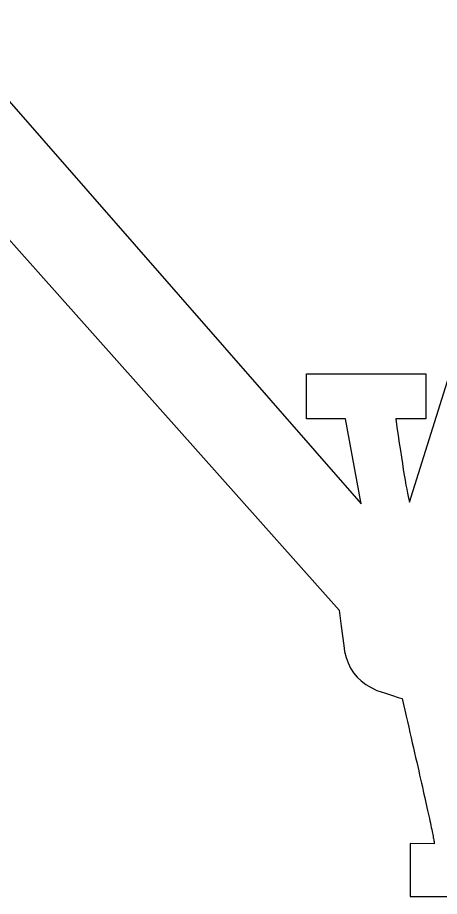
# Model space of a CAD drawing. Extents: x 99958 to 100176, y 99935 to 100011.
# Drawn here: x 100085.4615 to 100085.4927, y 99973.4713 to 99973.5363 of the extents above; entities that cross this region are included whole.
import ezdxf

# ---------------------------------------------------------------- set-up
doc = ezdxf.new("R2010")
doc.units = 0
doc.layers.add('TR_SN_ConstructionSigns', color=7, linetype='Continuous')

msp = doc.modelspace()

# ---------------------------------------------------------------- linework, layer by layer
at = {"layer": 'TR_SN_ConstructionSigns'}
for p, q in [((100085.490449, 99973.50045), (100085.504779, 99973.546292)), ((100085.449284, 99973.543322), (100085.486874, 99973.500321)), ((100085.446607, 99973.535839), (100085.485241, 99973.49248)), ((100085.482828, 99973.506619), (100085.482828, 99973.509933)), ((100085.482828, 99973.509933), (100085.491665, 99973.509933)), ((100085.491665, 99973.509933), (100085.491665, 99973.506619)), ((100085.485718, 99973.506619), (100085.482828, 99973.506619)), ((100085.486874, 99973.500321), (100085.485718, 99973.506619)), ((100085.491665, 99973.506619), (100085.489434, 99973.506619)), ((100085.489434, 99973.506619), (100085.489523, 99973.505987)), ((100085.489523, 99973.505987), (100085.489608, 99973.505386)), ((100085.489608, 99973.505386), (100085.489691, 99973.504816)), ((100085.489691, 99973.504816), (100085.489771, 99973.504278)), ((100085.489771, 99973.504278), (100085.489848, 99973.503772)), ((100085.489848, 99973.503772), (100085.489921, 99973.503298)), ((100085.489921, 99973.503298), (100085.489992, 99973.502855)), ((100085.489992, 99973.502855), (100085.49006, 99973.502443)), ((100085.49006, 99973.502443), (100085.490124, 99973.502064)), ((100085.490124, 99973.502064), (100085.490186, 99973.501716)), ((100085.490186, 99973.501716), (100085.490245, 99973.501399)), ((100085.490245, 99973.501399), (100085.4903, 99973.501114)), ((100085.4903, 99973.501114), (100085.490353, 99973.500861)), ((100085.490353, 99973.500861), (100085.490403, 99973.50064)), ((100085.490403, 99973.50064), (100085.490449, 99973.50045)), ((100085.485241, 99973.49248), (100085.485387, 99973.491292)), ((100085.485387, 99973.491292), (100085.485591, 99973.489867)), ((100085.485591, 99973.489867), (100085.485657, 99973.489406)), ((100085.485657, 99973.489406), (100085.485763, 99973.488973)), ((100085.485763, 99973.488973), (100085.485908, 99973.48857)), ((100085.485908, 99973.48857), (100085.486093, 99973.488194)), ((100085.486093, 99973.488194), (100085.486318, 99973.487847)), ((100085.486318, 99973.487847), (100085.486582, 99973.487529)), ((100085.486582, 99973.487529), (100085.486886, 99973.487239)), ((100085.486886, 99973.487239), (100085.487229, 99973.486978)), ((100085.487229, 99973.486978), (100085.487612, 99973.486745)), ((100085.487612, 99973.486745), (100085.488034, 99973.486541)), ((100085.488034, 99973.486541), (100085.488674, 99973.486326)), ((100085.488674, 99973.486326), (100085.489198, 99973.486155)), ((100085.489198, 99973.486155), (100085.489605, 99973.486029)), ((100085.489605, 99973.486029), (100085.489896, 99973.485947)), ((100085.489896, 99973.485947), (100085.489999, 99973.485504)), ((100085.489999, 99973.485504), (100085.490099, 99973.485071)), ((100085.490099, 99973.485071), (100085.490197, 99973.484647)), ((100085.490197, 99973.484647), (100085.490293, 99973.484233)), ((100085.490293, 99973.484233), (100085.490387, 99973.483827)), ((100085.490387, 99973.483827), (100085.490478, 99973.483431)), ((100085.490478, 99973.483431), (100085.490567, 99973.483045)), ((100085.490567, 99973.483045), (100085.490654, 99973.482667)), ((100085.490654, 99973.482667), (100085.490738, 99973.482299)), ((100085.490738, 99973.482299), (100085.490821, 99973.48194)), ((100085.490821, 99973.48194), (100085.490901, 99973.481591)), ((100085.490901, 99973.481591), (100085.490978, 99973.481251)), ((100085.490978, 99973.481251), (100085.491054, 99973.48092)), ((100085.491054, 99973.48092), (100085.491127, 99973.480599)), ((100085.491127, 99973.480599), (100085.491198, 99973.480287)), ((100085.491198, 99973.480287), (100085.491267, 99973.479984)), ((100085.491267, 99973.479984), (100085.491333, 99973.47969)), ((100085.491333, 99973.47969), (100085.491397, 99973.479406)), ((100085.491397, 99973.479406), (100085.491459, 99973.479131)), ((100085.491459, 99973.479131), (100085.491519, 99973.478866)), ((100085.491519, 99973.478866), (100085.491576, 99973.47861)), ((100085.491576, 99973.47861), (100085.491631, 99973.478363)), ((100085.491631, 99973.478363), (100085.491684, 99973.478125)), ((100085.491684, 99973.478125), (100085.491735, 99973.477897)), ((100085.491735, 99973.477897), (100085.491783, 99973.477678)), ((100085.491783, 99973.477678), (100085.491829, 99973.477468)), ((100085.491829, 99973.477468), (100085.491873, 99973.477268)), ((100085.491873, 99973.477268), (100085.491915, 99973.477077)), ((100085.491915, 99973.477077), (100085.491954, 99973.476895)), ((100085.491954, 99973.476895), (100085.491991, 99973.476723)), ((100085.491991, 99973.476723), (100085.492026, 99973.47656)), ((100085.492026, 99973.47656), (100085.492058, 99973.476406)), ((100085.492058, 99973.476406), (100085.492088, 99973.476262)), ((100085.492088, 99973.476262), (100085.492116, 99973.476126)), ((100085.492116, 99973.476126), (100085.492142, 99973.476001)), ((100085.492142, 99973.476001), (100085.492166, 99973.475884)), ((100085.492166, 99973.475884), (100085.492187, 99973.475777)), ((100085.492187, 99973.475777), (100085.492206, 99973.475679)), ((100085.492206, 99973.475679), (100085.492222, 99973.475591)), ((100085.492222, 99973.475591), (100085.492237, 99973.475511)), ((100085.49227, 99973.475213), (100085.490493, 99973.475231)), ((100085.490493, 99973.475231), (100085.490493, 99973.471319)), ((100085.492237, 99973.475511), (100085.492249, 99973.475442)), ((100085.492249, 99973.475442), (100085.492259, 99973.475381)), ((100085.492259, 99973.475381), (100085.492266, 99973.47533)), ((100085.492266, 99973.47533), (100085.492272, 99973.475288)), ((100085.492274, 99973.475218), (100085.49227, 99973.475213)), ((100085.492272, 99973.475288), (100085.492275, 99973.475255)), ((100085.492276, 99973.475232), (100085.492274, 99973.475218)), ((100085.492275, 99973.475255), (100085.492276, 99973.475232)), ((100085.490493, 99973.471319), (100085.499331, 99973.471319))]:
    msp.add_line(p, q, dxfattribs=at)

doc.saveas('drawing.dxf')
